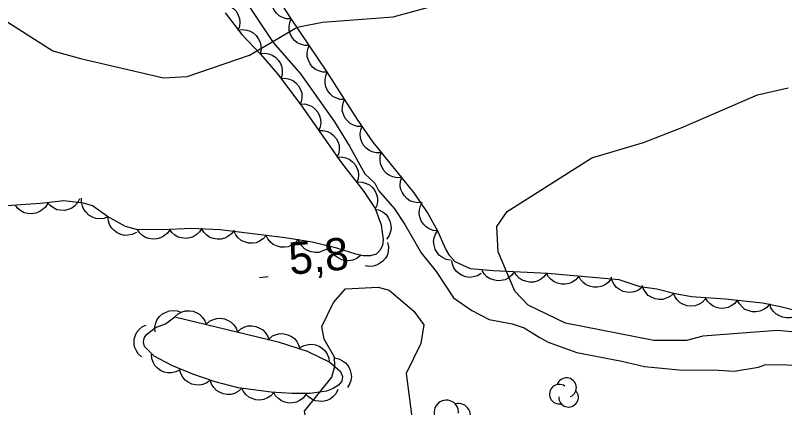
# Model space of a CAD drawing. Extents: x 336540 to 340074, y 5572036 to 5573747.
# Drawn here: x 336650.1 to 336721.6, y 5572651.1 to 5572687.6 of the extents above; entities that cross this region are included whole.
import ezdxf

# ---------------------------------------------------------------- set-up
doc = ezdxf.new("R2010")
doc.units = 0
for name, color, linetype in [('Niveau 1', 7, 'Continuous'), ('Niveau 2', 7, 'Continuous'), ('Niveau 22', 7, 'Continuous'), ('Niveau 3', 7, 'Continuous'), ('Niveau 44', 7, 'Continuous')]:
    doc.layers.add(name, color=color, linetype=linetype)

msp = doc.modelspace()

# ---------------------------------------------------------------- linework, layer by layer
at = {"layer": 'Niveau 1'}
msp.add_lwpolyline([(336723.31, 5572658.01), (336720.93, 5572658.23), (336714.03, 5572657.71), (336712.52, 5572657.31), (336709.48, 5572657.3), (336701.27, 5572658.93), (336697.8, 5572660.61), (336696.55, 5572661.9), (336695.01, 5572665.56), (336694.88, 5572667.93), (336695.84, 5572669.32), (336703.7, 5572674.31), (336708.52, 5572675.74), (336712.02, 5572677.11), (336719.12, 5572680.18), (336721.97, 5572680.83)], dxfattribs=at)
at = {"layer": 'Niveau 2'}
for points in [[(336648.36, 5572687.58), (336653.61, 5572684.27), (336656.19, 5572683.56), (336663.88, 5572681.76), (336666.08, 5572681.89), (336671.89, 5572683.87), (336676.33, 5572686.48), (336678.67, 5572686.93), (336685.26, 5572687.43), (336689.94, 5572688.69)], [(336679.56, 5572647.18), (336678.2, 5572647.39), (336677.46, 5572648.37), (336676.99, 5572650.74), (336679.54, 5572653.9), (336679.82, 5572654.93), (336679.78, 5572655.77), (336678.84, 5572657.44), (336678.61, 5572658.62), (336679.7, 5572660.85), (336680.82, 5572662.11), (336683.86, 5572662.26), (336684.87, 5572661.98), (336687.18, 5572660.05), (336688.09, 5572658.76), (336687.83, 5572657.03), (336686.46, 5572654.25), (336687.03, 5572649.71), (336686.92, 5572648.53), (336686.13, 5572647.47), (336679.82, 5572647.31)]]:
    msp.add_lwpolyline(points, dxfattribs=at)
at = {"layer": 'Niveau 22'}
msp.add_lwpolyline([(336671.86, 5572688.39), (336674.09, 5572685.03), (336676.64, 5572682.12), (336678.38, 5572679.68), (336679.78, 5572677.66), (336681.19, 5572675.38), (336682.61, 5572672.82), (336683.53, 5572671.94), (336683.88, 5572671.28), (336685.38, 5572669.55), (336686.32, 5572668.11), (336687.84, 5572665.47), (336689.23, 5572663.72), (336690.86, 5572661.27), (336692.57, 5572660.09), (336694.17, 5572659.26), (336696.32, 5572658.85), (336697.44, 5572658.5), (336698.81, 5572657.61), (336699.67, 5572657.17), (336702.33, 5572656.2), (336706.51, 5572655.39), (336708.61, 5572654.89), (336711.82, 5572654.59), (336715.48, 5572654.56), (336716.96, 5572654.46), (336719.22, 5572654.83), (336719.79, 5572655.04), (336720.47, 5572655.09), (336723.23, 5572655.03)], dxfattribs=at)
at = {"layer": 'Niveau 3'}
msp.add_line((336672.81, 5572663.18), (336673.61, 5572663.26), dxfattribs=at)
at = {"layer": 'Niveau 44'}
for points in [[(336724.48, 5572659.63), (336721.27, 5572660.44), (336719.59, 5572660.78), (336716.1, 5572661.17), (336712.99, 5572661.38), (336711.45, 5572661.65), (336709.75, 5572662.08), (336708.21, 5572662.3), (336706.26, 5572662.95), (336699.59, 5572663.56), (336694.54, 5572663.78), (336692.45, 5572663.98), (336691.01, 5572664.62), (336690.51, 5572665.19), (336690.11, 5572665.86), (336689.39, 5572667.49), (336688.45, 5572669.23), (336687.2, 5572671.05), (336683.4, 5572675.76), (336681.93, 5572677.87), (336679.07, 5572682.35), (336675.72, 5572687.3), (336670.57, 5572695.3)], [(336675.76, 5572687.24), (336675.34, 5572687.25), (336674.95, 5572687.38), (336674.66, 5572687.52), (336674.4, 5572687.76), (336674.17, 5572688.05), (336674.02, 5572688.4), (336673.92, 5572688.71), (336673.93, 5572689.07), (336673.99, 5572689.43), (336674.13, 5572689.76)], [(336669.01, 5572688.58), (336669.43, 5572688.61), (336669.83, 5572688.52), (336670.14, 5572688.4), (336670.41, 5572688.19), (336670.67, 5572687.91), (336670.85, 5572687.58), (336670.97, 5572687.27), (336671, 5572686.92), (336670.96, 5572686.55), (336670.85, 5572686.21)], [(336669.62, 5572687.8), (336671.17, 5572685.8), (336672.92, 5572683.97), (336674.48, 5572682.12), (336676.66, 5572679.25), (336680.44, 5572673.84), (336682.51, 5572671.19), (336683.56, 5572669.58), (336684.13, 5572668.06), (336684.33, 5572666.72), (336684.24, 5572666.16), (336684.01, 5572665.68), (336683.67, 5572665.33), (336683.15, 5572665.19), (336682.48, 5572665.2), (336681.76, 5572665.35), (336680.02, 5572665.91), (336677.71, 5572666.45), (336675.22, 5572666.85), (336669.15, 5572667.62), (336666.47, 5572667.73), (336663.84, 5572667.62), (336661.39, 5572667.63), (336660.35, 5572667.93), (336658.69, 5572668.84), (336657.29, 5572669.83), (336656.47, 5572670.1), (336654.63, 5572670.31), (336652.47, 5572670.05), (336648.87, 5572669.8)], [(336677.44, 5572684.76), (336677.02, 5572684.76), (336676.63, 5572684.88), (336676.33, 5572685.01), (336676.07, 5572685.24), (336675.84, 5572685.53), (336675.68, 5572685.88), (336675.57, 5572686.19), (336675.57, 5572686.54), (336675.63, 5572686.91), (336675.76, 5572687.24)], [(336670.81, 5572686.18), (336671.22, 5572686.25), (336671.63, 5572686.19), (336671.94, 5572686.11), (336672.24, 5572685.93), (336672.52, 5572685.68), (336672.74, 5572685.36), (336672.89, 5572685.08), (336672.95, 5572684.73), (336672.96, 5572684.36), (336672.88, 5572684.01)], [(336679.12, 5572682.27), (336678.7, 5572682.27), (336678.32, 5572682.39), (336678.02, 5572682.53), (336677.75, 5572682.76), (336677.52, 5572683.05), (336677.36, 5572683.39), (336677.26, 5572683.7), (336677.25, 5572684.06), (336677.31, 5572684.42), (336677.44, 5572684.76)], [(336672.89, 5572684.01), (336673.3, 5572684.05), (336673.7, 5572683.98), (336674.01, 5572683.87), (336674.3, 5572683.67), (336674.56, 5572683.41), (336674.76, 5572683.08), (336674.89, 5572682.78), (336674.94, 5572682.43), (336674.92, 5572682.06), (336674.82, 5572681.72)], [(336674.8, 5572681.7), (336675.22, 5572681.72), (336675.61, 5572681.63), (336675.92, 5572681.51), (336676.2, 5572681.29), (336676.44, 5572681.02), (336676.62, 5572680.68), (336676.74, 5572680.37), (336676.77, 5572680.02), (336676.73, 5572679.65), (336676.61, 5572679.31)], [(336680.73, 5572679.74), (336680.32, 5572679.75), (336679.93, 5572679.88), (336679.63, 5572680.03), (336679.38, 5572680.27), (336679.15, 5572680.56), (336679, 5572680.91), (336678.91, 5572681.22), (336678.91, 5572681.58), (336678.98, 5572681.94), (336679.12, 5572682.27)], [(336682.35, 5572677.21), (336681.93, 5572677.22), (336681.55, 5572677.35), (336681.25, 5572677.5), (336680.99, 5572677.74), (336680.76, 5572678.03), (336680.62, 5572678.38), (336680.52, 5572678.69), (336680.53, 5572679.05), (336680.59, 5572679.41), (336680.73, 5572679.74)], [(336676.62, 5572679.31), (336677.03, 5572679.32), (336677.42, 5572679.21), (336677.73, 5572679.07), (336678, 5572678.85), (336678.23, 5572678.56), (336678.4, 5572678.22), (336678.5, 5572677.91), (336678.51, 5572677.56), (336678.46, 5572677.19), (336678.33, 5572676.85)], [(336678.33, 5572676.85), (336678.75, 5572676.86), (336679.14, 5572676.75), (336679.45, 5572676.61), (336679.71, 5572676.39), (336679.95, 5572676.1), (336680.12, 5572675.76), (336680.22, 5572675.45), (336680.23, 5572675.1), (336680.18, 5572674.73), (336680.05, 5572674.39)], [(336684.09, 5572674.77), (336683.67, 5572674.76), (336683.28, 5572674.88), (336682.98, 5572675.01), (336682.71, 5572675.24), (336682.47, 5572675.52), (336682.31, 5572675.87), (336682.2, 5572676.18), (336682.19, 5572676.53), (336682.25, 5572676.9), (336682.37, 5572677.23)], [(336686.04, 5572672.49), (336685.63, 5572672.45), (336685.23, 5572672.54), (336684.92, 5572672.65), (336684.63, 5572672.86), (336684.38, 5572673.12), (336684.19, 5572673.46), (336684.06, 5572673.76), (336684.03, 5572674.11), (336684.05, 5572674.48), (336684.16, 5572674.82)], [(336680.02, 5572674.37), (336680.44, 5572674.4), (336680.84, 5572674.31), (336681.15, 5572674.19), (336681.43, 5572673.98), (336681.68, 5572673.71), (336681.86, 5572673.37), (336681.98, 5572673.07), (336682.01, 5572672.72), (336681.98, 5572672.35), (336681.87, 5572672.01)], [(336687.93, 5572670.15), (336687.51, 5572670.12), (336687.11, 5572670.2), (336686.8, 5572670.31), (336686.52, 5572670.52), (336686.26, 5572670.79), (336686.07, 5572671.12), (336685.94, 5572671.42), (336685.91, 5572671.77), (336685.94, 5572672.14), (336686.04, 5572672.49)], [(336681.94, 5572672.06), (336682.36, 5572672.05), (336682.75, 5572671.93), (336683.05, 5572671.79), (336683.31, 5572671.55), (336683.53, 5572671.26), (336683.69, 5572670.91), (336683.79, 5572670.6), (336683.78, 5572670.24), (336683.72, 5572669.88), (336683.58, 5572669.55)], [(336656.1, 5572670.49), (336655.91, 5572670.12), (336655.63, 5572669.82), (336655.37, 5572669.62), (336655.04, 5572669.49), (336654.68, 5572669.41), (336654.3, 5572669.43), (336653.97, 5572669.48), (336653.66, 5572669.64), (336653.36, 5572669.86), (336653.12, 5572670.13)], [(336658.73, 5572668.81), (336658.34, 5572668.66), (336657.94, 5572668.64), (336657.61, 5572668.66), (336657.28, 5572668.78), (336656.96, 5572668.97), (336656.69, 5572669.24), (336656.48, 5572669.49), (336656.35, 5572669.82), (336656.28, 5572670.18), (336656.28, 5572670.54)], [(336653.13, 5572670.1), (336652.92, 5572669.73), (336652.62, 5572669.46), (336652.35, 5572669.27), (336652.02, 5572669.15), (336651.65, 5572669.09), (336651.27, 5572669.13), (336650.95, 5572669.2), (336650.64, 5572669.37), (336650.35, 5572669.6), (336650.13, 5572669.89)], [(336683.57, 5572669.54), (336683.98, 5572669.45), (336684.33, 5572669.24), (336684.59, 5572669.04), (336684.79, 5572668.75), (336684.95, 5572668.42), (336685.03, 5572668.04), (336685.05, 5572667.71), (336684.98, 5572667.37), (336684.84, 5572667.03), (336684.63, 5572666.73)], [(336689.38, 5572667.52), (336688.96, 5572667.56), (336688.58, 5572667.71), (336688.3, 5572667.88), (336688.06, 5572668.14), (336687.86, 5572668.45), (336687.73, 5572668.81), (336687.66, 5572669.13), (336687.69, 5572669.48), (336687.78, 5572669.84), (336687.95, 5572670.16)], [(336661.37, 5572667.37), (336660.99, 5572667.18), (336660.59, 5572667.11), (336660.26, 5572667.09), (336659.92, 5572667.18), (336659.58, 5572667.33), (336659.28, 5572667.57), (336659.05, 5572667.79), (336658.89, 5572668.11), (336658.77, 5572668.46), (336658.73, 5572668.82)], [(336664.47, 5572667.62), (336664.23, 5572667.27), (336663.91, 5572667.02), (336663.63, 5572666.85), (336663.29, 5572666.76), (336662.92, 5572666.73), (336662.54, 5572666.79), (336662.23, 5572666.88), (336661.94, 5572667.08), (336661.67, 5572667.33), (336661.47, 5572667.63)], [(336667.46, 5572667.77), (336667.24, 5572667.42), (336666.94, 5572667.15), (336666.66, 5572666.96), (336666.33, 5572666.86), (336665.96, 5572666.81), (336665.58, 5572666.86), (336665.26, 5572666.93), (336664.96, 5572667.12), (336664.68, 5572667.36), (336664.47, 5572667.65)], [(336670.46, 5572667.57), (336670.21, 5572667.23), (336669.89, 5572666.99), (336669.6, 5572666.83), (336669.25, 5572666.75), (336668.88, 5572666.73), (336668.51, 5572666.81), (336668.2, 5572666.91), (336667.91, 5572667.12), (336667.65, 5572667.38), (336667.46, 5572667.69)], [(336673.43, 5572667.08), (336673.15, 5572666.76), (336672.81, 5572666.55), (336672.5, 5572666.41), (336672.16, 5572666.37), (336671.79, 5572666.38), (336671.42, 5572666.49), (336671.12, 5572666.62), (336670.85, 5572666.85), (336670.61, 5572667.13), (336670.45, 5572667.45)], [(336690.59, 5572664.77), (336690.18, 5572664.85), (336689.82, 5572665.03), (336689.55, 5572665.22), (336689.33, 5572665.5), (336689.15, 5572665.82), (336689.05, 5572666.19), (336689.01, 5572666.51), (336689.07, 5572666.86), (336689.19, 5572667.21), (336689.38, 5572667.52)], [(336676.4, 5572666.7), (336676.13, 5572666.39), (336675.78, 5572666.17), (336675.48, 5572666.04), (336675.13, 5572665.99), (336674.76, 5572666), (336674.4, 5572666.12), (336674.1, 5572666.24), (336673.83, 5572666.47), (336673.59, 5572666.76), (336673.43, 5572667.08)], [(336679.34, 5572666.07), (336679.03, 5572665.79), (336678.66, 5572665.61), (336678.35, 5572665.51), (336678, 5572665.5), (336677.63, 5572665.55), (336677.28, 5572665.7), (336676.99, 5572665.85), (336676.75, 5572666.11), (336676.54, 5572666.42), (336676.42, 5572666.75)], [(336682.21, 5572665.21), (336681.88, 5572664.95), (336681.5, 5572664.8), (336681.18, 5572664.72), (336680.83, 5572664.74), (336680.47, 5572664.82), (336680.13, 5572665), (336679.86, 5572665.18), (336679.63, 5572665.46), (336679.45, 5572665.78), (336679.35, 5572666.12)], [(336684.73, 5572666.42), (336684.82, 5572666.02), (336684.78, 5572665.61), (336684.71, 5572665.29), (336684.54, 5572664.98), (336684.3, 5572664.7), (336683.99, 5572664.47), (336683.71, 5572664.31), (336683.37, 5572664.23), (336683, 5572664.21), (336682.64, 5572664.27)], [(336693.43, 5572663.54), (336693.08, 5572663.32), (336692.68, 5572663.22), (336692.36, 5572663.17), (336692.01, 5572663.23), (336691.66, 5572663.35), (336691.34, 5572663.56), (336691.09, 5572663.77), (336690.9, 5572664.07), (336690.75, 5572664.41), (336690.69, 5572664.76)], [(336696.51, 5572663.69), (336696.26, 5572663.36), (336695.94, 5572663.12), (336695.65, 5572662.96), (336695.3, 5572662.88), (336694.93, 5572662.87), (336694.56, 5572662.95), (336694.25, 5572663.05), (336693.96, 5572663.25), (336693.7, 5572663.52), (336693.51, 5572663.82)], [(336699.51, 5572663.56), (336699.26, 5572663.23), (336698.93, 5572662.99), (336698.64, 5572662.83), (336698.3, 5572662.75), (336697.93, 5572662.74), (336697.56, 5572662.82), (336697.25, 5572662.92), (336696.96, 5572663.12), (336696.7, 5572663.39), (336696.51, 5572663.69)], [(336702.5, 5572663.29), (336702.23, 5572662.97), (336701.89, 5572662.74), (336701.6, 5572662.6), (336701.25, 5572662.54), (336700.88, 5572662.54), (336700.51, 5572662.64), (336700.21, 5572662.76), (336699.93, 5572662.98), (336699.68, 5572663.25), (336699.51, 5572663.57)], [(336705.48, 5572663.02), (336705.22, 5572662.7), (336704.88, 5572662.47), (336704.59, 5572662.33), (336704.24, 5572662.27), (336703.87, 5572662.27), (336703.5, 5572662.37), (336703.19, 5572662.48), (336702.92, 5572662.7), (336702.67, 5572662.98), (336702.5, 5572663.29)], [(336708.37, 5572662.25), (336708.04, 5572661.99), (336707.65, 5572661.85), (336707.33, 5572661.78), (336706.98, 5572661.8), (336706.62, 5572661.88), (336706.28, 5572662.06), (336706.01, 5572662.25), (336705.8, 5572662.52), (336705.62, 5572662.85), (336705.52, 5572663.2)], [(336711.31, 5572661.69), (336711, 5572661.41), (336710.63, 5572661.24), (336710.31, 5572661.14), (336709.96, 5572661.13), (336709.6, 5572661.19), (336709.25, 5572661.35), (336708.96, 5572661.51), (336708.73, 5572661.77), (336708.53, 5572662.08), (336708.4, 5572662.42)], [(336714.26, 5572661.16), (336713.97, 5572660.86), (336713.62, 5572660.66), (336713.31, 5572660.54), (336712.96, 5572660.51), (336712.59, 5572660.54), (336712.23, 5572660.67), (336711.94, 5572660.81), (336711.68, 5572661.05), (336711.46, 5572661.35), (336711.31, 5572661.67)], [(336717.27, 5572661.09), (336717.02, 5572660.76), (336716.68, 5572660.53), (336716.39, 5572660.37), (336716.05, 5572660.31), (336715.68, 5572660.3), (336715.3, 5572660.39), (336715, 5572660.5), (336714.72, 5572660.71), (336714.46, 5572660.98), (336714.28, 5572661.29)], [(336720.25, 5572660.71), (336719.98, 5572660.39), (336719.64, 5572660.17), (336719.34, 5572660.03), (336718.99, 5572659.98), (336718.62, 5572659.99), (336718.25, 5572660.09), (336717.95, 5572660.21), (336717.68, 5572660.44), (336717.44, 5572660.72), (336717.27, 5572661.04)], [(336723.16, 5572659.96), (336722.85, 5572659.68), (336722.48, 5572659.51), (336722.16, 5572659.42), (336721.81, 5572659.41), (336721.45, 5572659.47), (336721.1, 5572659.63), (336720.81, 5572659.79), (336720.58, 5572660.05), (336720.37, 5572660.36), (336720.25, 5572660.7)], [(336664.94, 5572659.52), (336674.54, 5572657.2), (336677.26, 5572656.33), (336679.37, 5572655.3), (336680.34, 5572654.41), (336680.54, 5572653.96), (336680.47, 5572653.52), (336680.17, 5572653.14), (336679.67, 5572652.83), (336679.05, 5572652.59), (336677.53, 5572652.38), (336675.81, 5572652.37), (336673.91, 5572652.5), (336670.83, 5572652.92), (336668.71, 5572653.46), (336666.62, 5572654.17), (336664.66, 5572654.98), (336663.03, 5572655.86), (336662.13, 5572656.75), (336662.05, 5572657.17), (336662.1, 5572657.53), (336662.29, 5572657.84), (336663.15, 5572658.53), (336664.08, 5572658.87), (336664.94, 5572659.52)], [(336663.11, 5572658.13), (336663.08, 5572658.55), (336663.18, 5572658.95), (336663.3, 5572659.25), (336663.52, 5572659.53), (336663.79, 5572659.78), (336664.13, 5572659.95), (336664.44, 5572660.07), (336664.79, 5572660.1), (336665.16, 5572660.06), (336665.5, 5572659.94)], [(336664.94, 5572659.52), (336665.25, 5572659.8), (336665.62, 5572659.98), (336665.93, 5572660.08), (336666.28, 5572660.08), (336666.65, 5572660.03), (336667, 5572659.88), (336667.28, 5572659.72), (336667.52, 5572659.46), (336667.73, 5572659.15), (336667.86, 5572658.82)], [(336667.86, 5572658.82), (336668.16, 5572659.1), (336668.53, 5572659.27), (336668.85, 5572659.37), (336669.2, 5572659.38), (336669.56, 5572659.32), (336669.92, 5572659.17), (336670.2, 5572659.01), (336670.44, 5572658.76), (336670.65, 5572658.45), (336670.77, 5572658.11)], [(336661.86, 5572655.78), (336661.55, 5572656.06), (336661.34, 5572656.41), (336661.21, 5572656.71), (336661.16, 5572657.06), (336661.18, 5572657.43), (336661.3, 5572657.8), (336661.43, 5572658.1), (336661.66, 5572658.36), (336661.95, 5572658.6), (336662.27, 5572658.75)], [(336670.77, 5572658.11), (336671.08, 5572658.39), (336671.45, 5572658.57), (336671.76, 5572658.67), (336672.11, 5572658.68), (336672.48, 5572658.62), (336672.83, 5572658.47), (336673.12, 5572658.31), (336673.36, 5572658.05), (336673.56, 5572657.74), (336673.69, 5572657.41)], [(336673.71, 5572657.47), (336674.03, 5572657.73), (336674.41, 5572657.87), (336674.73, 5572657.95), (336675.08, 5572657.93), (336675.45, 5572657.85), (336675.79, 5572657.68), (336676.06, 5572657.5), (336676.28, 5572657.22), (336676.46, 5572656.9), (336676.56, 5572656.55)], [(336676.6, 5572656.65), (336676.96, 5572656.86), (336677.36, 5572656.95), (336677.69, 5572656.98), (336678.03, 5572656.91), (336678.38, 5572656.78), (336678.69, 5572656.56), (336678.93, 5572656.34), (336679.11, 5572656.04), (336679.25, 5572655.69), (336679.3, 5572655.34)], [(336665.41, 5572654.57), (336665.04, 5572654.38), (336664.64, 5572654.31), (336664.31, 5572654.29), (336663.97, 5572654.37), (336663.63, 5572654.52), (336663.33, 5572654.75), (336663.09, 5572654.98), (336662.93, 5572655.29), (336662.81, 5572655.64), (336662.77, 5572656)], [(336679.77, 5572655.69), (336680.18, 5572655.61), (336680.55, 5572655.43), (336680.82, 5572655.24), (336681.04, 5572654.97), (336681.22, 5572654.64), (336681.31, 5572654.27), (336681.36, 5572653.95), (336681.3, 5572653.6), (336681.18, 5572653.25), (336680.99, 5572652.94)], [(336668.26, 5572653.61), (336667.93, 5572653.36), (336667.55, 5572653.22), (336667.23, 5572653.15), (336666.87, 5572653.17), (336666.52, 5572653.26), (336666.18, 5572653.44), (336665.91, 5572653.63), (336665.69, 5572653.9), (336665.52, 5572654.23), (336665.42, 5572654.58)], [(336671.16, 5572652.84), (336670.85, 5572652.56), (336670.48, 5572652.39), (336670.16, 5572652.29), (336669.81, 5572652.29), (336669.45, 5572652.35), (336669.09, 5572652.5), (336668.81, 5572652.67), (336668.58, 5572652.93), (336668.37, 5572653.24), (336668.25, 5572653.58)], [(336674.14, 5572652.47), (336673.86, 5572652.16), (336673.51, 5572651.95), (336673.21, 5572651.81), (336672.86, 5572651.77), (336672.49, 5572651.79), (336672.13, 5572651.9), (336671.83, 5572652.03), (336671.56, 5572652.27), (336671.33, 5572652.55), (336671.17, 5572652.87)], [(336677.13, 5572652.28), (336676.88, 5572651.95), (336676.54, 5572651.72), (336676.25, 5572651.56), (336675.9, 5572651.5), (336675.54, 5572651.49), (336675.16, 5572651.58), (336674.86, 5572651.69), (336674.58, 5572651.9), (336674.32, 5572652.17), (336674.14, 5572652.48)], [(336680.11, 5572652.74), (336679.93, 5572652.36), (336679.65, 5572652.07), (336679.39, 5572651.86), (336679.07, 5572651.72), (336678.71, 5572651.64), (336678.33, 5572651.65), (336678, 5572651.69), (336677.68, 5572651.85), (336677.38, 5572652.06), (336677.14, 5572652.33)]]:
    msp.add_lwpolyline(points, dxfattribs=at)
for centre, radius, start, end in [((336701.368, 5572652.924), 0.913, 293.8364, 161.29349), ((336700.69, 5572652.319), 0.913, 55.6826, 281.37119), ((336701.551, 5572652.03), 0.913, 178.50409, 41.18846), ((336690.193, 5572650.617), 1.14, 356.82959, 224.28668), ((336691.291, 5572650.314), 1.14, 241.49728, 104.18164)]:
    msp.add_arc(centre, radius, start, end, dxfattribs=at)

# ---------------------------------------------------------------- texts
at = {"layer": 'Niveau 3'}
msp.add_text('5,8    ', height=3, rotation=5.5424, dxfattribs=at).set_placement((336675.68, 5572663.42))

doc.saveas('drawing.dxf')
